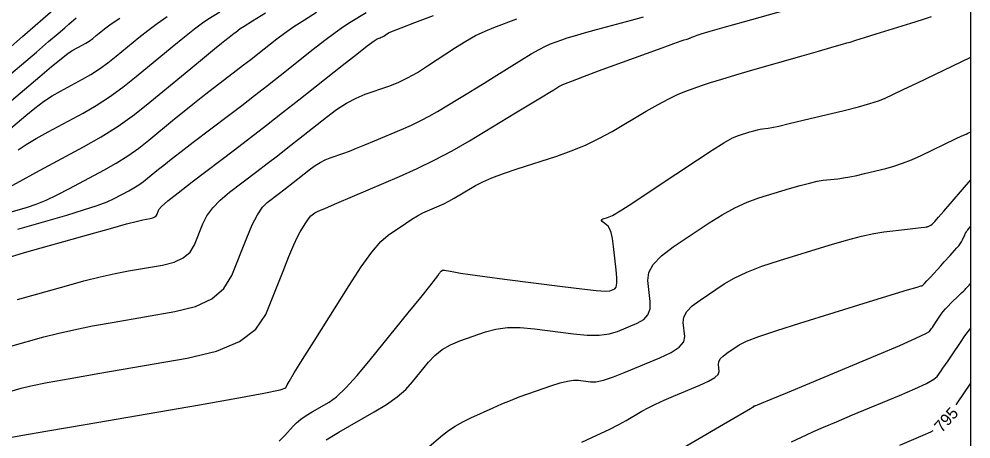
# Model space of a CAD drawing. Extents: x 2082232 to 2083549, y 592624 to 593832.
# Drawn here: x 2083492.2 to 2083549.1, y 592956.4 to 592981.5 of the extents above; entities that cross this region are included whole.
import ezdxf

# ---------------------------------------------------------------- set-up
doc = ezdxf.new("R2010")
doc.units = 0
for name, color, linetype in [('DT_X_Contour_Major', 7, 'Continuous'), ('DT_X_Contour_Minor', 7, 'Continuous'), ('DT_X_TIN_Hull', 7, 'Continuous')]:
    doc.layers.add(name, color=color, linetype=linetype)

msp = doc.modelspace()

# ---------------------------------------------------------------- linework, layer by layer
at = {"layer": 'DT_X_Contour_Major'}
for points in [[(2083492.091, 592964.741), (2083495.004, 592965.564), (2083496.056, 592965.851), (2083497.025, 592966.093), (2083497.911, 592966.291), (2083498.716, 592966.445), (2083500.751, 592966.796), (2083501.443, 592966.97), (2083501.991, 592967.23), (2083502.395, 592967.576), (2083502.656, 592968.008), (2083503.162, 592969.273), (2083503.404, 592969.747), (2083503.751, 592970.218), (2083504.204, 592970.687), (2083504.763, 592971.153), (2083506.393, 592972.394), (2083507.006, 592972.863), (2083507.624, 592973.341), (2083508.245, 592973.826), (2083508.87, 592974.319), (2083510.543, 592975.644), (2083511.159, 592976.102), (2083511.751, 592976.483), (2083512.319, 592976.785), (2083512.863, 592977.01), (2083514.282, 592977.507), (2083514.826, 592977.722), (2083515.394, 592977.993), (2083515.985, 592978.321), (2083516.599, 592978.706), (2083518.269, 592979.808), (2083518.882, 592980.193), (2083519.468, 592980.522), (2083520.026, 592980.796), (2083520.557, 592981.013), (2083521.936, 592981.518)], [(2083492.123, 592973.697), (2083492.6, 592974.012), (2083493.199, 592974.369), (2083493.92, 592974.77), (2083496.005, 592975.893), (2083496.79, 592976.345), (2083497.581, 592976.859), (2083498.377, 592977.433), (2083499.178, 592978.069), (2083501.324, 592979.846), (2083502.061, 592980.449), (2083502.663, 592980.927), (2083503.131, 592981.28), (2083503.464, 592981.507), (2083504.171, 592981.945)], [(2083510.539, 592956.344), (2083511.282, 592956.797), (2083513.399, 592958.012), (2083514.139, 592958.466), (2083514.768, 592958.917), (2083515.288, 592959.363), (2083515.699, 592959.805), (2083516.648, 592960.98), (2083517.032, 592961.391), (2083517.471, 592961.742), (2083517.967, 592962.034), (2083518.518, 592962.267), (2083520.064, 592962.809), (2083520.681, 592962.973), (2083521.372, 592963.057), (2083522.137, 592963.062), (2083522.976, 592962.988), (2083525.313, 592962.685), (2083526.135, 592962.608), (2083526.849, 592962.606), (2083527.454, 592962.679), (2083527.951, 592962.825), (2083529.131, 592963.316), (2083529.512, 592963.535), (2083529.768, 592963.826), (2083529.9, 592964.187), (2083529.908, 592964.62), (2083529.762, 592965.87), (2083529.816, 592966.347), (2083530.084, 592966.841), (2083530.567, 592967.352), (2083531.266, 592967.881), (2083533.415, 592969.314), (2083534.206, 592969.81), (2083534.967, 592970.225), (2083535.697, 592970.558), (2083536.397, 592970.81), (2083538.223, 592971.371), (2083538.863, 592971.56), (2083539.413, 592971.706), (2083539.874, 592971.808), (2083540.245, 592971.866), (2083541.115, 592971.964), (2083541.459, 592972.01), (2083541.841, 592972.076), (2083542.26, 592972.162), (2083542.717, 592972.267), (2083543.983, 592972.573), (2083544.471, 592972.708), (2083544.986, 592972.883), (2083545.527, 592973.099), (2083546.094, 592973.356), (2083548.156, 592974.339), (2083548.534, 592974.519), (2083548.777, 592974.635), (2083548.885, 592974.686), (2083549.073, 592974.776)], [(2083548.193, 592958.434), (2083548.275, 592958.554), (2083549.073, 592959.727)], [(2083544.818, 592956.031), (2083546.21, 592956.615), (2083546.683, 592956.83), (2083546.809, 592956.901)]]:
    msp.add_lwpolyline(points, dxfattribs=at)
at = {"layer": 'DT_X_Contour_Minor'}
for points in [[(2083491.281, 592959.142), (2083492.307, 592959.432), (2083492.889, 592959.57), (2083493.864, 592959.764), (2083495.233, 592960.016), (2083496.996, 592960.325), (2083502.222, 592961.226), (2083503.985, 592961.643), (2083505.356, 592962.219), (2083506.333, 592962.954), (2083506.918, 592963.847), (2083507.953, 592966.441), (2083508.309, 592967.317), (2083508.599, 592968), (2083508.823, 592968.49), (2083508.982, 592968.788), (2083509.318, 592969.323), (2083509.436, 592969.503), (2083509.538, 592969.645), (2083509.625, 592969.747), (2083509.695, 592969.809), (2083509.862, 592969.922), (2083510.049, 592970.015), (2083510.485, 592970.21), (2083511.17, 592970.506), (2083512.103, 592970.904), (2083514.922, 592972.099), (2083515.976, 592972.569), (2083517.023, 592973.083), (2083518.063, 592973.639), (2083519.095, 592974.238), (2083521.84, 592975.895), (2083522.755, 592976.447), (2083523.442, 592976.863), (2083523.901, 592977.141), (2083524.132, 592977.283), (2083524.444, 592977.477), (2083524.68, 592977.59), (2083525.154, 592977.783), (2083525.867, 592978.055), (2083526.817, 592978.408), (2083529.67, 592979.454), (2083530.614, 592979.8), (2083531.306, 592980.051), (2083531.746, 592980.209), (2083531.935, 592980.273), (2083532.103, 592980.318), (2083532.161, 592980.334), (2083532.207, 592980.348), (2083532.244, 592980.361), (2083532.269, 592980.371), (2083532.323, 592980.398), (2083532.35, 592980.41), (2083532.39, 592980.428), (2083532.444, 592980.449), (2083532.512, 592980.476), (2083532.711, 592980.554), (2083532.94, 592980.625), (2083533.477, 592980.781), (2083534.323, 592981.022), (2083535.477, 592981.347), (2083538.965, 592982.326)], [(2083491.696, 592979.881), (2083492.379, 592980.473), (2083494.358, 592982.19)], [(2083491.051, 592977.692), (2083493.214, 592979.539), (2083493.944, 592980.162), (2083494.511, 592980.648), (2083494.916, 592980.995), (2083495.159, 592981.204), (2083495.588, 592981.576)], [(2083491.142, 592967.126), (2083492.496, 592967.54), (2083496.353, 592968.63), (2083497.639, 592968.992), (2083498.605, 592969.258), (2083499.25, 592969.429), (2083499.575, 592969.505), (2083500.016, 592969.581), (2083500.165, 592969.618), (2083500.284, 592969.675), (2083500.371, 592969.75), (2083500.428, 592969.843), (2083500.537, 592970.117), (2083500.691, 592970.297), (2083501.073, 592970.632), (2083501.682, 592971.122), (2083502.517, 592971.767), (2083505.049, 592973.694), (2083506.002, 592974.423), (2083506.96, 592975.164), (2083507.925, 592975.918), (2083508.897, 592976.683), (2083511.495, 592978.742), (2083512.356, 592979.42), (2083512.99, 592979.911), (2083513.398, 592980.215), (2083513.578, 592980.332), (2083513.758, 592980.395), (2083513.827, 592980.422), (2083513.898, 592980.457), (2083513.973, 592980.498), (2083514.051, 592980.547), (2083514.262, 592980.686), (2083514.489, 592980.79), (2083515.013, 592980.996), (2083515.832, 592981.305), (2083516.948, 592981.717)], [(2083491.152, 592974.526), (2083492.59, 592975.753), (2083493.123, 592976.189), (2083493.646, 592976.577), (2083494.157, 592976.916), (2083494.658, 592977.207), (2083495.977, 592977.918), (2083496.474, 592978.204), (2083496.974, 592978.529), (2083497.478, 592978.892), (2083497.985, 592979.295), (2083499.342, 592980.419), (2083499.868, 592980.837), (2083500.427, 592981.25), (2083501.019, 592981.656)], [(2083491.306, 592956.429), (2083492.284, 592956.6), (2083493.894, 592956.879), (2083496.136, 592957.265), (2083502.957, 592958.441), (2083505.199, 592958.835), (2083506.807, 592959.135), (2083507.783, 592959.34), (2083508.125, 592959.452), (2083508.194, 592959.624), (2083508.314, 592959.837), (2083508.624, 592960.344), (2083509.123, 592961.147), (2083509.811, 592962.246), (2083511.898, 592965.568), (2083512.631, 592966.692), (2083513.266, 592967.569), (2083513.803, 592968.201), (2083514.241, 592968.588), (2083515.279, 592969.291), (2083515.652, 592969.536), (2083515.995, 592969.743), (2083516.306, 592969.912), (2083516.586, 592970.043), (2083517.291, 592970.342), (2083517.567, 592970.467), (2083517.865, 592970.617), (2083518.184, 592970.792), (2083518.526, 592970.993), (2083519.467, 592971.56), (2083519.887, 592971.782), (2083520.44, 592972.023), (2083521.127, 592972.281), (2083521.947, 592972.558), (2083524.312, 592973.321), (2083525.184, 592973.628), (2083526.026, 592973.976), (2083526.837, 592974.365), (2083527.618, 592974.796), (2083529.66, 592975.999), (2083530.38, 592976.411), (2083531.006, 592976.745), (2083531.539, 592977.002), (2083531.979, 592977.182), (2083533.028, 592977.557), (2083533.511, 592977.719), (2083534.172, 592977.926), (2083535.011, 592978.177), (2083536.029, 592978.472), (2083538.98, 592979.319), (2083539.961, 592979.6), (2083540.69, 592979.809), (2083541.168, 592979.946), (2083541.394, 592980.01), (2083541.66, 592980.085), (2083541.844, 592980.139), (2083542.197, 592980.248), (2083542.718, 592980.409), (2083543.407, 592980.624), (2083545.469, 592981.267), (2083546.168, 592981.485), (2083546.717, 592981.657)], [(2083491.32, 592976.296), (2083493.412, 592978.081), (2083494.124, 592978.681), (2083494.692, 592979.142), (2083495.116, 592979.463), (2083495.396, 592979.644), (2083495.949, 592979.943), (2083496.158, 592980.063), (2083496.368, 592980.199), (2083496.579, 592980.351), (2083496.792, 592980.52), (2083497.361, 592980.992), (2083497.675, 592981.225), (2083498.19, 592981.572)], [(2083491.374, 592969.879), (2083492.675, 592970.26), (2083493.198, 592970.436), (2083493.791, 592970.681), (2083494.454, 592970.993), (2083495.187, 592971.373), (2083497.237, 592972.478), (2083497.982, 592972.9), (2083498.679, 592973.339), (2083499.329, 592973.793), (2083499.931, 592974.265), (2083501.474, 592975.542), (2083502.037, 592976.004), (2083502.566, 592976.431), (2083503.062, 592976.824), (2083503.526, 592977.182), (2083504.718, 592978.089), (2083505.162, 592978.429), (2083505.599, 592978.767), (2083506.03, 592979.103), (2083506.455, 592979.437), (2083507.577, 592980.326), (2083508.042, 592980.676), (2083508.595, 592981.059), (2083509.235, 592981.474), (2083509.964, 592981.923)], [(2083491.553, 592971.447), (2083492.24, 592971.823), (2083493.181, 592972.332), (2083496.033, 592973.869), (2083497.083, 592974.468), (2083498.094, 592975.112), (2083499.067, 592975.801), (2083500, 592976.536), (2083502.438, 592978.555), (2083503.251, 592979.227), (2083503.861, 592979.729), (2083504.267, 592980.061), (2083504.47, 592980.224), (2083504.741, 592980.43), (2083504.842, 592980.507), (2083504.942, 592980.584), (2083505.04, 592980.661), (2083505.136, 592980.737), (2083505.391, 592980.939), (2083505.624, 592981.095), (2083506.129, 592981.41), (2083506.908, 592981.886)], [(2083491.686, 592961.942), (2083493.656, 592962.498), (2083494.472, 592962.71), (2083495.444, 592962.929), (2083496.572, 592963.154), (2083497.856, 592963.385), (2083501.486, 592964.011), (2083502.72, 592964.322), (2083503.698, 592964.786), (2083504.419, 592965.403), (2083504.885, 592966.173), (2083505.786, 592968.43), (2083506.116, 592969.197), (2083506.43, 592969.804), (2083506.727, 592970.251), (2083507.008, 592970.539), (2083507.737, 592971.094), (2083508.011, 592971.304), (2083508.287, 592971.517), (2083508.565, 592971.734), (2083508.844, 592971.954), (2083509.592, 592972.546), (2083509.876, 592972.754), (2083510.166, 592972.933), (2083510.463, 592973.084), (2083510.767, 592973.206), (2083511.587, 592973.493), (2083511.932, 592973.619), (2083512.352, 592973.783), (2083512.847, 592973.984), (2083513.417, 592974.223), (2083515.038, 592974.91), (2083515.628, 592975.171), (2083516.181, 592975.436), (2083516.698, 592975.707), (2083517.178, 592975.984), (2083518.412, 592976.728), (2083518.893, 592977.02), (2083519.413, 592977.338), (2083519.971, 592977.683), (2083520.567, 592978.053), (2083522.207, 592979.076), (2083522.777, 592979.423), (2083523.255, 592979.698), (2083523.643, 592979.899), (2083523.94, 592980.028), (2083524.611, 592980.274), (2083524.929, 592980.381), (2083525.382, 592980.518), (2083525.968, 592980.684), (2083526.688, 592980.88), (2083528.786, 592981.442), (2083529.506, 592981.642)], [(2083492.11, 592968.936), (2083495.033, 592969.791), (2083496.032, 592970.093), (2083496.838, 592970.358), (2083497.451, 592970.587), (2083497.87, 592970.779), (2083498.731, 592971.243), (2083499.044, 592971.421), (2083499.337, 592971.605), (2083499.609, 592971.796), (2083499.862, 592971.994), (2083500.511, 592972.53), (2083500.822, 592972.782), (2083501.271, 592973.134), (2083501.858, 592973.586), (2083502.582, 592974.139), (2083504.695, 592975.748), (2083505.482, 592976.35), (2083506.257, 592976.949), (2083507.021, 592977.545), (2083507.773, 592978.137), (2083509.763, 592979.714), (2083510.461, 592980.258), (2083511.061, 592980.708), (2083511.563, 592981.063), (2083511.968, 592981.325), (2083512.917, 592981.896)], [(2083507.721, 592956.273), (2083508.071, 592956.604), (2083508.559, 592957.157), (2083508.767, 592957.366), (2083509.024, 592957.578), (2083509.332, 592957.793), (2083509.689, 592958.011), (2083510.709, 592958.597), (2083511.15, 592958.92), (2083511.707, 592959.451), (2083512.381, 592960.191), (2083513.172, 592961.138), (2083515.435, 592963.94), (2083516.182, 592964.866), (2083516.725, 592965.543), (2083517.065, 592965.97), (2083517.2, 592966.148), (2083517.289, 592966.29), (2083517.322, 592966.339), (2083517.353, 592966.38), (2083517.383, 592966.411), (2083517.411, 592966.434), (2083517.485, 592966.484), (2083517.528, 592966.496), (2083517.603, 592966.496), (2083517.71, 592966.482), (2083517.849, 592966.455), (2083518.262, 592966.367), (2083518.561, 592966.317), (2083519.147, 592966.233), (2083520.021, 592966.114), (2083521.182, 592965.962), (2083524.663, 592965.51), (2083525.819, 592965.368), (2083526.675, 592965.279), (2083527.232, 592965.243), (2083527.489, 592965.261), (2083527.777, 592965.38), (2083527.864, 592965.485), (2083527.908, 592965.71), (2083527.91, 592966.054), (2083527.87, 592966.519), (2083527.708, 592967.917), (2083527.641, 592968.386), (2083527.564, 592968.743), (2083527.477, 592968.989), (2083527.378, 592969.124), (2083527.102, 592969.334), (2083527.024, 592969.407), (2083526.995, 592969.468), (2083527.018, 592969.517), (2083527.09, 592969.554), (2083527.351, 592969.638), (2083527.449, 592969.673), (2083527.547, 592969.715), (2083527.645, 592969.763), (2083527.744, 592969.818), (2083528.006, 592969.972), (2083528.214, 592970.104), (2083528.638, 592970.382), (2083529.28, 592970.807), (2083530.14, 592971.379), (2083532.723, 592973.1), (2083533.602, 592973.675), (2083534.304, 592974.108), (2083534.827, 592974.399), (2083535.173, 592974.549), (2083535.859, 592974.76), (2083536.099, 592974.831), (2083536.305, 592974.886), (2083536.478, 592974.924), (2083536.617, 592974.946), (2083536.944, 592974.982), (2083537.166, 592975.022), (2083537.589, 592975.115), (2083538.213, 592975.26), (2083539.037, 592975.457), (2083541.502, 592976.052), (2083542.345, 592976.265), (2083543.028, 592976.454), (2083543.549, 592976.621), (2083543.909, 592976.766), (2083544.972, 592977.273), (2083545.364, 592977.459), (2083545.83, 592977.682), (2083546.372, 592977.94), (2083549.073, 592979.228)], [(2083516.564, 592955.853), (2083517.481, 592956.62), (2083517.845, 592956.901), (2083518.249, 592957.166), (2083518.693, 592957.417), (2083519.176, 592957.654), (2083520.519, 592958.265), (2083521.026, 592958.489), (2083521.542, 592958.703), (2083522.064, 592958.906), (2083522.595, 592959.098), (2083524.02, 592959.598), (2083524.521, 592959.758), (2083524.954, 592959.862), (2083525.321, 592959.911), (2083525.62, 592959.904), (2083526.327, 592959.812), (2083526.656, 592959.822), (2083527.114, 592959.922), (2083527.699, 592960.111), (2083528.413, 592960.389), (2083530.486, 592961.251), (2083531.162, 592961.573), (2083531.634, 592961.892), (2083531.903, 592962.209), (2083531.968, 592962.524), (2083531.871, 592963.36), (2083531.906, 592963.68), (2083532.086, 592964.011), (2083532.41, 592964.353), (2083532.877, 592964.707), (2083534.316, 592965.666), (2083534.927, 592966.023), (2083535.682, 592966.377), (2083536.58, 592966.725), (2083537.621, 592967.07), (2083540.588, 592967.983), (2083541.627, 592968.29), (2083542.522, 592968.526), (2083543.27, 592968.691), (2083543.873, 592968.786), (2083545.286, 592968.945), (2083545.752, 592968.998), (2083546.093, 592969.037), (2083546.308, 592969.064), (2083546.396, 592969.076), (2083546.464, 592969.093), (2083546.491, 592969.1), (2083546.52, 592969.11), (2083546.551, 592969.123), (2083546.585, 592969.138), (2083546.678, 592969.183), (2083546.752, 592969.247), (2083546.905, 592969.408), (2083547.136, 592969.665), (2083547.445, 592970.018), (2083549.073, 592971.889)], [(2083525.804, 592956.198), (2083526.703, 592956.613), (2083527.446, 592956.968), (2083528.032, 592957.264), (2083528.461, 592957.5), (2083529.398, 592958.05), (2083529.78, 592958.262), (2083530.223, 592958.484), (2083530.726, 592958.715), (2083531.29, 592958.957), (2083532.876, 592959.616), (2083533.394, 592959.852), (2083533.759, 592960.066), (2083533.97, 592960.258), (2083534.028, 592960.428), (2083533.979, 592960.851), (2083533.997, 592961.013), (2083534.088, 592961.18), (2083534.252, 592961.354), (2083534.489, 592961.533), (2083535.217, 592962.018), (2083535.649, 592962.237), (2083536.397, 592962.528), (2083537.462, 592962.893), (2083538.844, 592963.33), (2083542.952, 592964.594), (2083544.303, 592965.009), (2083545.274, 592965.306), (2083545.866, 592965.485), (2083546.078, 592965.547), (2083546.138, 592965.554), (2083546.187, 592965.588), (2083546.288, 592965.686), (2083546.441, 592965.847), (2083546.646, 592966.072), (2083547.263, 592966.757), (2083547.479, 592966.996), (2083547.82, 592967.375), (2083547.944, 592967.513), (2083548.236, 592967.837), (2083548.338, 592967.957), (2083548.426, 592968.074), (2083548.5, 592968.189), (2083548.56, 592968.302), (2083548.7, 592968.598), (2083548.751, 592968.701), (2083548.799, 592968.787), (2083548.844, 592968.858), (2083548.885, 592968.912), (2083549.073, 592969.128)], [(2083531.454, 592955.618), (2083534.047, 592957.141), (2083534.9, 592957.641), (2083535.513, 592958), (2083535.887, 592958.218), (2083536.021, 592958.295), (2083536.06, 592958.311), (2083536.073, 592958.317), (2083536.082, 592958.322), (2083536.087, 592958.327), (2083536.089, 592958.331), (2083536.088, 592958.342), (2083536.088, 592958.346), (2083536.09, 592958.35), (2083536.094, 592958.354), (2083536.1, 592958.359), (2083536.118, 592958.37), (2083536.129, 592958.376), (2083536.148, 592958.383), (2083536.176, 592958.393), (2083536.211, 592958.404), (2083536.318, 592958.437), (2083536.543, 592958.527), (2083537.137, 592958.773), (2083538.101, 592959.176), (2083539.434, 592959.734), (2083543.482, 592961.431), (2083544.815, 592961.996), (2083545.78, 592962.417), (2083546.376, 592962.695), (2083546.603, 592962.829), (2083546.717, 592962.997), (2083546.768, 592963.072), (2083546.835, 592963.17), (2083547.016, 592963.436), (2083547.299, 592963.853), (2083547.415, 592964.011), (2083547.549, 592964.175), (2083547.702, 592964.342), (2083547.873, 592964.514), (2083548.354, 592964.979), (2083548.516, 592965.135), (2083548.64, 592965.257), (2083548.726, 592965.343), (2083548.775, 592965.393), (2083548.883, 592965.513), (2083548.91, 592965.544), (2083548.936, 592965.573), (2083548.961, 592965.6), (2083549.073, 592965.724)], [(2083538.356, 592956.232), (2083539.243, 592956.644), (2083539.665, 592956.834), (2083540.266, 592957.095), (2083541.045, 592957.427), (2083542.002, 592957.831), (2083544.793, 592959.001), (2083545.719, 592959.4), (2083546.406, 592959.723), (2083546.853, 592959.968), (2083547.06, 592960.135), (2083547.293, 592960.477), (2083547.397, 592960.63), (2083547.701, 592961.078), (2083547.902, 592961.373), (2083548.482, 592962.225), (2083548.675, 592962.508), (2083548.82, 592962.716), (2083548.916, 592962.85), (2083548.963, 592962.909), (2083549.073, 592963.015)]]:
    msp.add_lwpolyline(points, dxfattribs=at)
at = {"layer": 'DT_X_TIN_Hull'}
msp.add_lwpolyline([(2083549.073, 592923.126), (2083549.073, 592933.888), (2083549.073, 592935.59), (2083549.073, 592939.749), (2083549.073, 592943.816), (2083549.073, 592946.65), (2083549.073, 592952.088), (2083549.073, 592954.193), (2083549.073, 592954.969), (2083549.073, 592962.719), (2083549.073, 592965.315), (2083549.073, 592967.807), (2083549.073, 592968.811), (2083549.073, 592974.443), (2083549.073, 592979.716), (2083549.073, 592981.433), (2083549.073, 592989.224)], dxfattribs=at)

# ---------------------------------------------------------------- texts
at = {"layer": 'DT_X_Contour_Major'}
msp.add_text('795', height=0.7, rotation=47.9289, dxfattribs=at).set_placement((2083547.329, 592956.741))

doc.saveas('drawing.dxf')
